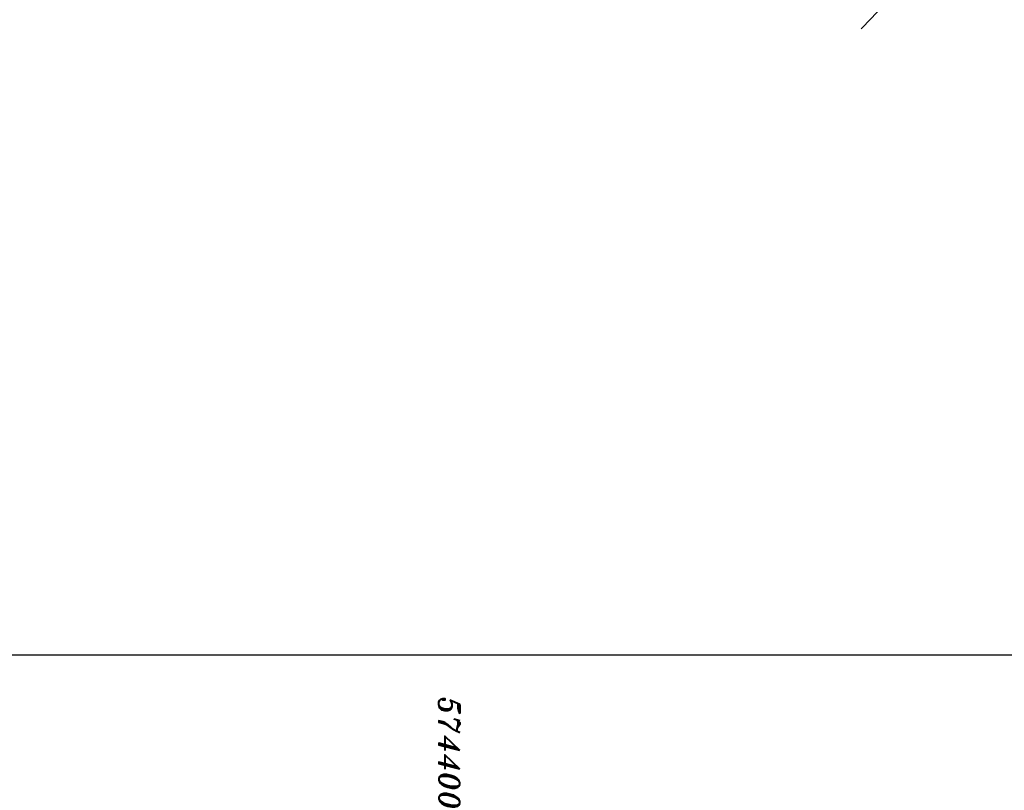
# Model space of a CAD drawing. Extents: x 573479 to 574989, y 161926 to 163436.
# Tile 328 of 656: x 574367 to 574442, y 161926 to 161985. Entities that reach past the tile are written whole.
import ezdxf
from ezdxf.enums import TextEntityAlignment as Align

# ---------------------------------------------------------------- set-up
doc = ezdxf.new("R2010")
doc.units = 0
doc.layers.add('11', color=7, linetype='CONTINUOUS')
doc.layers.add('5', color=7, linetype='CONTINUOUS')
doc.styles.add('ITALICT', font='ITALICT', dxfattribs={"height": 0.2})

msp = doc.modelspace()

# ---------------------------------------------------------------- linework, layer by layer
at = {"layer": '11', "color": 1, "linetype": 'CONTINUOUS', "extrusion": (6.77458e-05, -1.13548e-05, 1)}
msp.add_lwpolyline([(574579.182614, 162090.552153), (574577.789614, 162092.335153), (574576.209614, 162093.145153), (574575.709614, 162093.154153), (574573.377614, 162092.832153), (574572.258614, 162092.615153), (574570.112614, 162091.665153), (574567.807614, 162090.762153), (574565.577614, 162089.727153), (574563.767614, 162088.405153), (574562.526614, 162086.531153), (574560.855614, 162084.664153), (574558.986614, 162082.874153), (574557.053614, 162081.217153), (574555.114614, 162079.400153), (574553.393614, 162077.534153), (574551.767614, 162075.525153), (574550.108614, 162073.708153), (574548.412614, 162071.731153), (574546.974614, 162069.665153), (574545.730614, 162067.722153), (574544.145614, 162065.751153), (574542.467614, 162063.694153), (574541.256614, 162062.100153), (574540.055614, 162060.495153), (574538.901614, 162058.808153), (574537.651614, 162057.235153), (574536.337614, 162055.554153), (574534.946614, 162053.946153), (574533.645614, 162052.335153), (574532.015614, 162050.226153), (574530.780614, 162048.523153), (574529.545614, 162046.819153), (574528.241614, 162045.138153), (574526.977614, 162043.445153), (574525.674614, 162041.774153), (574524.418614, 162040.041153), (574523.184614, 162038.367153), (574521.896614, 162036.576153), (574520.573614, 162034.925153), (574519.241614, 162033.295153), (574517.874614, 162031.517153), (574516.509614, 162029.808153), (574515.182614, 162028.048153), (574513.887614, 162026.356153), (574512.547614, 162024.767153), (574511.184614, 162023.118153), (574509.851614, 162021.458153), (574508.528614, 162019.797153), (574507.165614, 162018.148153), (574505.926614, 162016.335153), (574504.728614, 162014.520153), (574503.583614, 162012.823153), (574502.290614, 162010.891153), (574500.904614, 162009.163153), (574499.452614, 162007.538153), (574498.274614, 162005.752153), (574497.042614, 162003.578153), (574495.906614, 162001.320153), (574495.141614, 161999.079153), (574494.293614, 161996.760153), (574493.539614, 161994.548153), (574492.893614, 161992.282153), (574492.474614, 161989.917153), (574492.299614, 161987.423153), (574492.222614, 161985.366153), (574492.150614, 161984.008153), (574491.643614, 161983.807153), (574489.520614, 161982.707153), (574487.148614, 161981.867153), (574485.426614, 161981.562153), (574483.255614, 161981.824153), (574482.794614, 161982.061153), (574481.096614, 161983.186153), (574479.089614, 161984.322153), (574477.142614, 161985.476153), (574475.092614, 161986.804153), (574473.008614, 161988.293153), (574470.938614, 161989.642153), (574468.949614, 161991.007153), (574467.182614, 161992.405153), (574466.233614, 161992.981153), (574464.431614, 161993.989153), (574462.541614, 161995.321153), (574460.740614, 161996.639153), (574460.202614, 161996.950153), (574459.912614, 161996.411153), (574459.753614, 161995.916153), (574459.560614, 161994.783153), (574459.656614, 161994.150153), (574459.872614, 161993.521153), (574460.230614, 161992.938153), (574461.642614, 161991.384153), (574462.265614, 161990.680153), (574461.782614, 161990.318153), (574460.178614, 161988.649153), (574459.023614, 161986.672153), (574458.725614, 161985.943153), (574458.149614, 161986.315153), (574456.102614, 161987.462153), (574454.279614, 161988.702153), (574452.113614, 161989.634153), (574450.069614, 161990.331153), (574447.717614, 161990.560153), (574445.610614, 161990.640153), (574443.315614, 161990.787153), (574441.149614, 161990.379153), (574438.993614, 161989.700153), (574437.037614, 161988.784153), (574435.099614, 161987.507153), (574433.253614, 161986.056153), (574431.566614, 161984.300153), (574431.472614, 161984.193153)], dxfattribs=at)
at = {"layer": '5', "color": 7, "linetype": 'CONTINUOUS'}
msp.add_lwpolyline([(573479.135, 163436.383), (573479.135, 161936.383), (574979.135, 161936.383), (574979.135, 163436.383)], close=True, dxfattribs=at)

# ---------------------------------------------------------------- texts
at = {"layer": '5', "color": 7, "linetype": 'CONTINUOUS', "style": 'ITALICT'}
msp.add_text('574400', height=1.6, rotation=270, dxfattribs=at).set_placement((574400, 161933.183, 359.084), align=Align.MIDDLE_LEFT)

doc.saveas('drawing.dxf')
